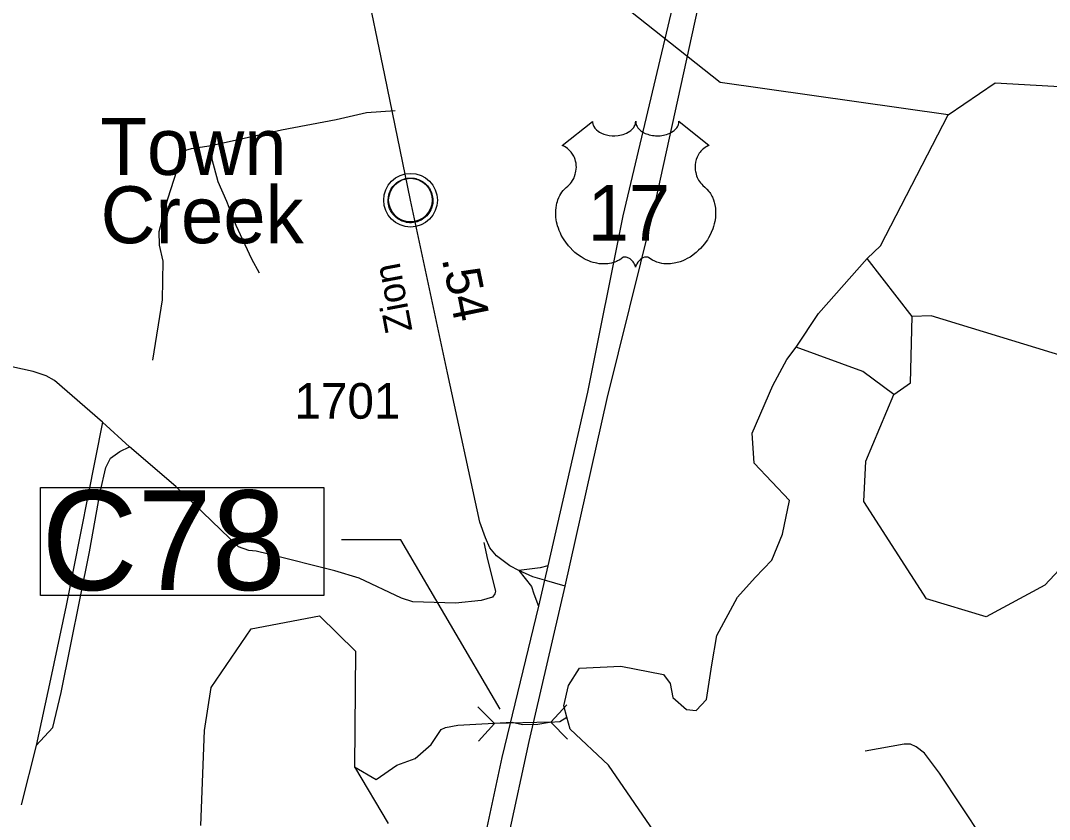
# Model space of a CAD drawing. Extents: x 2104537 to 2336408, y 34176 to 229611.
# Drawn here: x 2273107 to 2276721, y 149616 to 152422 of the extents above; entities that cross this region are included whole.
import ezdxf

# ---------------------------------------------------------------- set-up
doc = ezdxf.new("R2010")
doc.units = 0
for name, color, linetype in [('Exist Civil Demographics Community CELL', 7, 'Continuous'), ('Exist Civil Demographics Community Label', 7, 'Continuous'), ('Exist Hydrographic Creek Single Shore', 7, 'Continuous'), ('Exist Hydrographic Misc Water Feature', 7, 'Continuous'), ('Exist Road Non-System Type 51', 7, 'Continuous'), ('Exist Road Primary Interstate Ramp 1 Lane Attributed', 7, 'Continuous'), ('Exist Road Primary US Divided Attributed', 7, 'Continuous'), ('Exist Road Primary US Shield CELL', 7, 'Continuous'), ('Exist Road Primary US Shield Number Label', 7, 'Continuous'), ('Exist Road Primary US Structure Culvert CELL', 7, 'Continuous'), ('Exist Road Primary US Structure Culvert Number Label', 7, 'Continuous'), ('Exist Road Secondary Mileage Hundredths English Label', 7, 'Continuous'), ('Exist Road Secondary Type 51 Attributed', 7, 'Continuous'), ('Exist Road Secondary Type 51 Label', 7, 'Continuous'), ('Exist Road Secondary Type 51 Number Label', 7, 'Continuous')]:
    doc.layers.add(name, color=color, linetype=linetype)

msp = doc.modelspace()

# ---------------------------------------------------------------- linework, layer by layer
at = {"layer": 'Exist Civil Demographics Community CELL'}
msp.add_lwpolyline([(2274399, 151803.3), (2274400, 151808.9), (2274401.7, 151815.5), (2274404.7, 151822.7), (2274407.6, 151828.4), (2274410.9, 151834.2), (2274414.7, 151839.3), (2274418.7, 151843.7), (2274423.2, 151848.3), (2274428.8, 151852.9), (2274434.2, 151856.5), (2274439.1, 151859.4), (2274444.1, 151861.8), (2274449.6, 151864.1), (2274455.2, 151866), (2274459.6, 151867.1), (2274464.4, 151867.8), (2274468.5, 151868.6), (2274474.9, 151868.8), (2274479.3, 151868.7), (2274485, 151868.5), (2274489.9, 151867.7), (2274494.8, 151866.7), (2274499.8, 151865.3), (2274505, 151863.4), (2274511.6, 151860.5), (2274517.9, 151857), (2274523, 151853.4), (2274528.1, 151849.4), (2274531.4, 151846.3), (2274535.6, 151841.9), (2274539.4, 151837.2), (2274542.5, 151832.6), (2274545.6, 151827.6), (2274548.1, 151822.4), (2274550.1, 151817.4), (2274551.7, 151812.4), (2274553, 151807.8), (2274554.1, 151801.8), (2274554.7, 151797.1), (2274554.9, 151791.1), (2274554.8, 151785.3), (2274554.2, 151779.6), (2274553.2, 151774.1), (2274551.6, 151768), (2274549.7, 151762.1), (2274547.4, 151757.1), (2274544.3, 151751.1), (2274541, 151745.7), (2274537.5, 151741), (2274533.3, 151736.3), (2274528, 151731.3), (2274523, 151727.2), (2274518, 151723.8), (2274513.7, 151721.3), (2274506.9, 151718), (2274499.7, 151715.3), (2274493.8, 151713.9), (2274487.2, 151712.6), (2274482.7, 151712.1), (2274478.2, 151711.8), (2274472.7, 151711.8), (2274468.4, 151712.2), (2274462.7, 151713), (2274456.8, 151714.3), (2274452.2, 151715.6), (2274447.1, 151717.5), (2274442.5, 151719.4), (2274438.6, 151721.7), (2274431.8, 151725.8), (2274426.2, 151730), (2274421.3, 151734.5), (2274416.8, 151739.4), (2274413.6, 151743.3), (2274410.6, 151747.5), (2274406.5, 151754.6), (2274404.8, 151758.2), (2274403.1, 151762.2), (2274400.5, 151770.4), (2274399, 151777.4), (2274398.3, 151782.6), (2274398, 151788.9), (2274397.9, 151793.6), (2274398.5, 151800.1)], close=True, dxfattribs=at)
for centre, radius in [((2274476.6, 151790.9), 94.3), ((2274476.3, 151791.2), 76.7)]:
    msp.add_circle(centre, radius, dxfattribs=at)
at = {"layer": 'Exist Hydrographic Creek Single Shore'}
msp.add_line((2276238.3, 151382.1), (2276080.5, 151586), dxfattribs=at)
for points in [[(2276364.8, 152090.8), (2276530.3, 152203), (2277003.7, 152176.4)], [(2276080.5, 151586), (2276127.3, 151630.2), (2276364.8, 152090.8)], [(2275831.3, 151274.3), (2275910, 151392.4), (2276080.5, 151586)], [(2276914.3, 151198.4), (2276305.3, 151384.1), (2276238.3, 151382.1)], [(2275025.7, 149975.1), (2275014.7, 150014.3), (2275031.1, 150086.5), (2275070.5, 150147.2), (2275214.8, 150153.8), (2275365.6, 150124.2), (2275388.6, 150093.1), (2275398.4, 150043.9), (2275446, 150001.2), (2275480.4, 149997.9), (2275516.5, 150037.3), (2275534.5, 150158.7), (2275552.5, 150262.1), (2275624.7, 150396.6), (2275687, 150465.5), (2275746, 150526.2), (2275783.7, 150618.1), (2275808.3, 150736.2), (2275683.7, 150867.5), (2275677.1, 150972.5), (2275749.3, 151139.8), (2275798.5, 151231.7), (2275831.3, 151274.3)], [(2273739.3, 149593.6), (2273753.2, 149928), (2273776.2, 150078.4), (2273916.3, 150285.6), (2274157.2, 150330.2), (2274283.3, 150206.3), (2274279.2, 149799.7), (2274397.3, 149600.6)], [(2274279.2, 149799.7), (2274355.3, 149755.7), (2274355.3, 149755.7), (2274428.8, 149805.6), (2274493.1, 149829.2), (2274549.5, 149879.1), (2274583.6, 149931.6), (2274599.4, 149938.2), (2274642.7, 149946.1), (2274833, 149956.6), (2274869.7, 149948.7), (2274923.5, 149950), (2274964.2, 149956.6), (2275000.9, 149959.2), (2275025.7, 149975.1)], [(2275357.4, 149536.9), (2275172.1, 149806), (2275037.7, 149932.3), (2275025.7, 149975.1)]]:
    msp.add_lwpolyline(points, dxfattribs=at)
at = {"layer": 'Exist Hydrographic Misc Water Feature'}
for points in [[(2276364.8, 152090.8), (2275564.3, 152203.8), (2274928.8, 152708.6), (2274622.3, 153151.8), (2274419.3, 153513.3), (2274207.2, 153822.5), (2273635.1, 154473.2), (2273313.2, 154994.3), (2273018.1, 155393.7), (2272806.1, 155807.8), (2272587.1, 156104), (2272343.1, 156328.5), (2271740, 156671.4), (2271555.1, 156845.6), (2271504.2, 156951.6), (2271490.1, 157535.7), (2271268.2, 158107.4)], [(2276174.3, 151107.8), (2276232.3, 151149.3), (2276238.3, 151382.1)], [(2276174.3, 151107.8), (2276065.2, 151188.7), (2275831.3, 151274.3)], [(2277059.3, 150890.6), (2277027.3, 150783), (2276705.2, 150438.2), (2276498.3, 150327.4), (2276289.3, 150390.5), (2276069.3, 150732.6), (2276076.3, 150873.6), (2276174.3, 151107.8)]]:
    msp.add_lwpolyline(points, dxfattribs=at)
at = {"layer": 'Exist Road Non-System Type 51'}
for p, q in [((2273489.4, 150924.9), (2273394.9, 151010.7)), ((2273161.1, 149875.4), (2273108.8, 149666.5))]:
    msp.add_line(p, q, dxfattribs=at)
for points in [[(2273394.9, 151010.7), (2273225.9, 151157.7), (2273196, 151174.3), (2273150.4, 151189.3), (2272999.2, 151222.1), (2272810.1, 151267.7), (2272393.8, 151348), (2272349.8, 151360.6), (2272308.2, 151383.4), (2272237.4, 151436.9), (2272109.7, 151549.3), (2271964.8, 151704.3), (2271841.7, 151850.3), (2271701.2, 152033.1), (2271468.7, 152323.7)], [(2273775.6, 151983.1), (2274022.6, 152038), (2274215.2, 152074.3), (2274321.6, 152098.5), (2274422.8, 152105.7)], [(2273571, 151229), (2273605.3, 151440.3), (2273607.9, 151576.4), (2273594.9, 151632.7), (2273593.9, 151680.6), (2273624, 151795.8), (2273656.1, 151897.2), (2273667.1, 151953.1), (2273687.3, 151966.8), (2273707.4, 151972.3), (2273775.6, 151983.1)], [(2273775.6, 151983.1), (2273778.6, 151934.8), (2273799.3, 151856.7), (2273829.8, 151787.9), (2273862.3, 151703.3), (2273917.7, 151584.5), (2273945, 151535.7)], [(2273394.9, 151010.7), (2273266.4, 150367.4), (2273211.5, 150108.3), (2273161.1, 149875.4)], [(2273161.1, 149875.4), (2273220.1, 149938.2), (2273248.6, 150061.7), (2273348.1, 150555.7), (2273386.2, 150764.9), (2273406, 150852.4), (2273422.3, 150884.2), (2273454.9, 150907.6), (2273489.4, 150924.9)], [(2274734.5, 150588.9), (2274747.1, 150528.6), (2274775.2, 150417.9), (2274773, 150408.1), (2274764.6, 150396.1), (2274724.4, 150385.1), (2274634.3, 150374.7), (2274484.5, 150379.5), (2274444.7, 150392.4), (2274296.2, 150463.2), (2274210.7, 150488.8), (2273977.7, 150547.4), (2273933.9, 150558.1), (2273908.1, 150560.6), (2273872.2, 150573.4), (2273652.3, 150785.6), (2273489.4, 150924.9)], [(2276921.8, 147970), (2276923.2, 148024.1), (2276948.3, 148098.4), (2276990.5, 148247.5), (2277018.9, 148393.2), (2277041.2, 148527.3), (2277065.7, 148643.6), (2277065.4, 148675.7), (2277053, 148713.4), (2277032.4, 148753.1), (2276979.5, 148832.6), (2276745.6, 149152), (2276623.3, 149324.6), (2276486.9, 149548.6), (2276334.3, 149777.9), (2276281.9, 149848.8), (2276253.1, 149870), (2276232.6, 149879.6), (2276210.6, 149879.4), (2276073, 149855.8)]]:
    msp.add_lwpolyline(points, dxfattribs=at)
at = {"layer": 'Exist Road Primary Interstate Ramp 1 Lane Attributed'}
for points in [[(2274958.3, 150506.4), (2274931.6, 150499.8), (2274857.3, 150490)], [(2274857.3, 150490), (2274901.4, 150433.8), (2274910.1, 150407.7), (2274925.5, 150364.3)]]:
    msp.add_lwpolyline(points, dxfattribs=at)
at = {"layer": 'Exist Road Primary US Divided Attributed'}
for points in [[(2275019.1, 150435.3), (2275166.8, 151093.7), (2275325.4, 151731.3), (2275486.4, 152467.8), (2275704.9, 153537.9), (2275910.1, 154484.4), (2276094.3, 155275.1), (2276253.3, 156002)], [(2276153, 155923.1), (2276014.5, 155250.4), (2275807.5, 154351.4), (2275585.2, 153363), (2275391.4, 152446.9), (2275222.3, 151736.1), (2275098.4, 151116.5), (2274958.3, 150506.4)], [(2274958.3, 150506.4), (2274946.8, 150456.2)], [(2274749.4, 149228.3), (2274821.4, 149559.1), (2274893.5, 149888.7), (2275019.1, 150435.3)], [(2274946.8, 150456.2), (2274925.5, 150364.3)], [(2274925.5, 150364.3), (2274797.3, 149833.4), (2274720.4, 149472.5), (2274667.5, 149253.7)]]:
    msp.add_lwpolyline(points, dxfattribs=at)
at = {"layer": 'Exist Road Primary US Shield CELL'}
msp.add_lwpolyline([(2275115.4, 152067.8), (2275115.6, 152063.4), (2275116.7, 152058.2), (2275117.5, 152055.5), (2275120, 152050.3), (2275124, 152044.2), (2275129.6, 152038.3), (2275135.9, 152033.1), (2275140.2, 152030.3), (2275147.5, 152026.4), (2275155.7, 152023), (2275164.8, 152020.3), (2275174.2, 152018.4), (2275184.4, 152017.3), (2275194.5, 152017.1), (2275205.4, 152017.9), (2275217.5, 152020.3), (2275223.1, 152021.7), (2275229.3, 152023.8), (2275235.1, 152026.2), (2275241.4, 152029.6), (2275246.5, 152032.9), (2275250.5, 152035.8), (2275256.1, 152041.2), (2275260.6, 152046.8), (2275262.5, 152049.9), (2275264.1, 152052.9), (2275266.4, 152059.3), (2275267, 152062.1), (2275267.4, 152068), (2275267.8, 152063.1), (2275268.3, 152060), (2275269.1, 152057), (2275270.4, 152053.8), (2275272.6, 152049.3), (2275275.2, 152045.5), (2275279.9, 152039.9), (2275282.8, 152037.1), (2275285.5, 152034.9), (2275292.8, 152030), (2275301.2, 152025.7), (2275305.3, 152023.9), (2275309.6, 152022.4), (2275315, 152020.8), (2275320.6, 152019.4), (2275326.1, 152018.5), (2275331.8, 152017.7), (2275337.5, 152017.2), (2275342.2, 152017.1), (2275348, 152017.2), (2275353.4, 152017.5), (2275358.8, 152018.1), (2275364.8, 152019.1), (2275369.7, 152020.2), (2275376.1, 152021.9), (2275381.9, 152024), (2275386.9, 152026.2), (2275393.5, 152029.6), (2275398.9, 152032.9), (2275402.8, 152036.1), (2275407.4, 152040.3), (2275411.8, 152045.4), (2275414.4, 152049.1), (2275416.2, 152053), (2275417.9, 152057), (2275418.9, 152061.3), (2275419.4, 152065), (2275419.5, 152068.1), (2275525.8, 151983.5), (2275523.3, 151982.5), (2275517.5, 151979.7), (2275512.9, 151977), (2275505.6, 151971.8), (2275502.5, 151969), (2275499.4, 151966.1), (2275496.5, 151962.9), (2275493.9, 151960), (2275490.8, 151955.7), (2275488.1, 151951.4), (2275485.4, 151946.7), (2275483.4, 151942.6), (2275480.1, 151934.1), (2275478.6, 151928.7), (2275477.6, 151924.1), (2275476.3, 151914.6), (2275476, 151910.1), (2275476, 151905.6), (2275476.3, 151900.9), (2275476.7, 151896.4), (2275477.5, 151891.7), (2275478.3, 151887.6), (2275479.6, 151882.5), (2275481.5, 151876.6), (2275483.8, 151870.9), (2275488.6, 151861.6), (2275494.9, 151852.2), (2275499.3, 151846.9), (2275503.7, 151842.4), (2275510.3, 151836.9), (2275513.8, 151833.7), (2275517.9, 151829.7), (2275524.6, 151821.9), (2275527.3, 151818.3), (2275530, 151814.2), (2275532.5, 151810), (2275535, 151805.5), (2275537, 151801.5), (2275540.8, 151792.4), (2275543.5, 151783.6), (2275544.8, 151778.9), (2275546.7, 151768.5), (2275547.5, 151763.3), (2275548.3, 151753.2), (2275548.3, 151740.9), (2275547.4, 151729.2), (2275545.2, 151715.5), (2275543.4, 151707.4), (2275540.6, 151697.9), (2275537.9, 151689.7), (2275533, 151677.6), (2275528.7, 151668.8), (2275523.1, 151658.5), (2275519.3, 151652.2), (2275514.9, 151645.6), (2275509.3, 151637.9), (2275502.7, 151629.8), (2275494.9, 151621.2), (2275488.6, 151614.8), (2275480.3, 151607.4), (2275475.2, 151603.3), (2275468.1, 151597.9), (2275458.3, 151591.3), (2275448.6, 151585.7), (2275440.4, 151581.5), (2275433.1, 151578.4), (2275423.7, 151574.8), (2275408, 151570.5), (2275402.3, 151569.3), (2275395.5, 151568.3), (2275389.2, 151567.7), (2275383, 151567.3), (2275374.8, 151567.3), (2275366.5, 151567.9), (2275358.8, 151569), (2275350.7, 151570.7), (2275342.2, 151573.2), (2275334.5, 151576.3), (2275326.7, 151580.1), (2275313.6, 151588.4), (2275309.8, 151590.4), (2275307.6, 151591), (2275302.5, 151591.2), (2275297.8, 151590.2), (2275292.9, 151588.3), (2275289.9, 151586.7), (2275286, 151584.1), (2275283, 151581.7), (2275279.4, 151578.3), (2275276.8, 151575.4), (2275274.9, 151573.1), (2275271.2, 151567.3), (2275269.9, 151564.5), (2275268.5, 151560.9), (2275267.3, 151555.7), (2275265.6, 151562.3), (2275263.7, 151566.7), (2275261.4, 151570.5), (2275259.1, 151573.8), (2275255.4, 151578.1), (2275252.1, 151581.3), (2275248, 151584.5), (2275243.8, 151587.1), (2275240.3, 151588.9), (2275237.2, 151590.1), (2275233.4, 151591), (2275230.2, 151591.3), (2275227.7, 151591.2), (2275224.1, 151590.4), (2275219.3, 151586.9), (2275214.8, 151583.8), (2275209.8, 151580.7), (2275203.9, 151577.6), (2275199.6, 151575.6), (2275194.4, 151573.6), (2275188.4, 151571.5), (2275181.9, 151569.9), (2275175.2, 151568.5), (2275169.3, 151567.6), (2275162.9, 151567), (2275157.2, 151566.8), (2275151.3, 151566.9), (2275145.7, 151567.3), (2275139.2, 151567.9), (2275131.2, 151569.1), (2275124.5, 151570.6), (2275117.5, 151572.5), (2275110.3, 151574.8), (2275102.5, 151577.7), (2275092.9, 151581.9), (2275086.2, 151585.4), (2275075.6, 151591.5), (2275063.1, 151600.1), (2275053.7, 151607.7), (2275046.9, 151613.9), (2275036.8, 151624.2), (2275030.8, 151630.9), (2275021.5, 151643), (2275015.6, 151651.7), (2275011.7, 151658.1), (2275006, 151668.4), (2275002.9, 151674.9), (2274998.9, 151684.3), (2274995.7, 151692.9), (2274993.1, 151701), (2274991.7, 151706.3), (2274989.7, 151715.4), (2274988.5, 151721.8), (2274987.3, 151730.7), (2274986.6, 151740), (2274986.5, 151748.6), (2274986.7, 151755.8), (2274987.5, 151764.2), (2274988.9, 151773), (2274990.6, 151780.6), (2274992.2, 151786.1), (2274994.4, 151792.7), (2274997.4, 151800.1), (2275000.9, 151807.1), (2275004.3, 151812.9), (2275008.5, 151819.2), (2275012.6, 151824.6), (2275018.1, 151830.5), (2275023.7, 151835.9), (2275028.9, 151840.1), (2275035, 151846.1), (2275038.2, 151849.7), (2275042.1, 151854.8), (2275045.2, 151859.5), (2275047.6, 151863.8), (2275050.9, 151870), (2275052.8, 151874.6), (2275055.3, 151881.8), (2275056.5, 151886.8), (2275057.7, 151893.3), (2275058.6, 151899.4), (2275058.9, 151907), (2275058.7, 151913.2), (2275057.9, 151920.6), (2275056.5, 151927.6), (2275054.8, 151933.8), (2275052.2, 151940.8), (2275049.8, 151946), (2275045.7, 151952.9), (2275041.2, 151959.4), (2275036.5, 151964.7), (2275031.8, 151969.4), (2275027.3, 151972.9), (2275023, 151976), (2275017.6, 151979.2), (2275012.4, 151981.8), (2275009.1, 151983.1)], close=True, dxfattribs=at)
at = {"layer": 'Exist Road Primary US Structure Culvert CELL'}
for p, q in [((2274712.3, 150011.4), (2274770.9, 149952.2)), ((2275025.2, 150018.3), (2274969.2, 149956.6)), ((2274715, 149890.5), (2274770.9, 149952.2)), ((2274969.2, 149956.6), (2274770.9, 149952.2)), ((2275027.8, 149897.4), (2274969.2, 149956.6))]:
    msp.add_line(p, q, dxfattribs=at)
at = {"layer": 'Exist Road Primary US Structure Culvert Number Label'}
msp.add_lwpolyline([(2273176.4, 150781.4), (2274171.9, 150781.4), (2274171.9, 150401.6), (2273176.4, 150401.6)], close=True, dxfattribs=at)
msp.add_lwpolyline([(2274791.8, 150002.8), (2274442.4, 150597.6), (2274234.2, 150597.6)], dxfattribs=at)
at = {"layer": 'Exist Road Secondary Type 51 Attributed'}
for points in [[(2274857.3, 150490), (2274825.4, 150505.9), (2274778.6, 150541.4), (2274754.5, 150569.2), (2274739.3, 150604.7), (2274720.3, 150659.2), (2274606.4, 151184.2), (2274476.6, 151790.9), (2274385.7, 152230.6), (2274315.3, 152575.7), (2274281.9, 152753.8), (2274272.6, 152831.8), (2274273.4, 152895.2), (2274275.5, 152936.5), (2274282.2, 152975.4), (2274301.1, 153039.6), (2274320.2, 153090.1), (2274382, 153234.4)], [(2274946.8, 150456.2), (2274906.5, 150467.9), (2274857.3, 150490)], [(2275019.1, 150435.3), (2274946.8, 150456.2)]]:
    msp.add_lwpolyline(points, dxfattribs=at)

# ---------------------------------------------------------------- texts
at = {"layer": 'Exist Civil Demographics Community Label'}
for s, p in [('Town', (2273387.1, 151879.7)), ('Creek', (2273387.6, 151639.7))]:
    msp.add_text(s, height=200, dxfattribs=at).set_placement(p)
at = {"layer": 'Exist Road Primary US Shield Number Label'}
msp.add_text('17', height=195, dxfattribs=at).set_placement((2275098.2, 151649))
at = {"layer": 'Exist Road Primary US Structure Culvert Number Label'}
msp.add_text('C78', height=350, dxfattribs=at).set_placement((2273179.7, 150421.3))
at = {"layer": 'Exist Road Secondary Mileage Hundredths English Label'}
msp.add_text('.54', height=125, rotation=281.5412, dxfattribs=at).set_placement((2274585.9, 151585.2))
at = {"layer": 'Exist Road Secondary Type 51 Label'}
msp.add_text('Zion', height=95, rotation=100.7116, dxfattribs=at).set_placement((2274483.4, 151333.3))
at = {"layer": 'Exist Road Secondary Type 51 Number Label'}
msp.add_text('1701', height=125, dxfattribs=at).set_placement((2274068.9, 151023.3))

doc.saveas('drawing.dxf')
